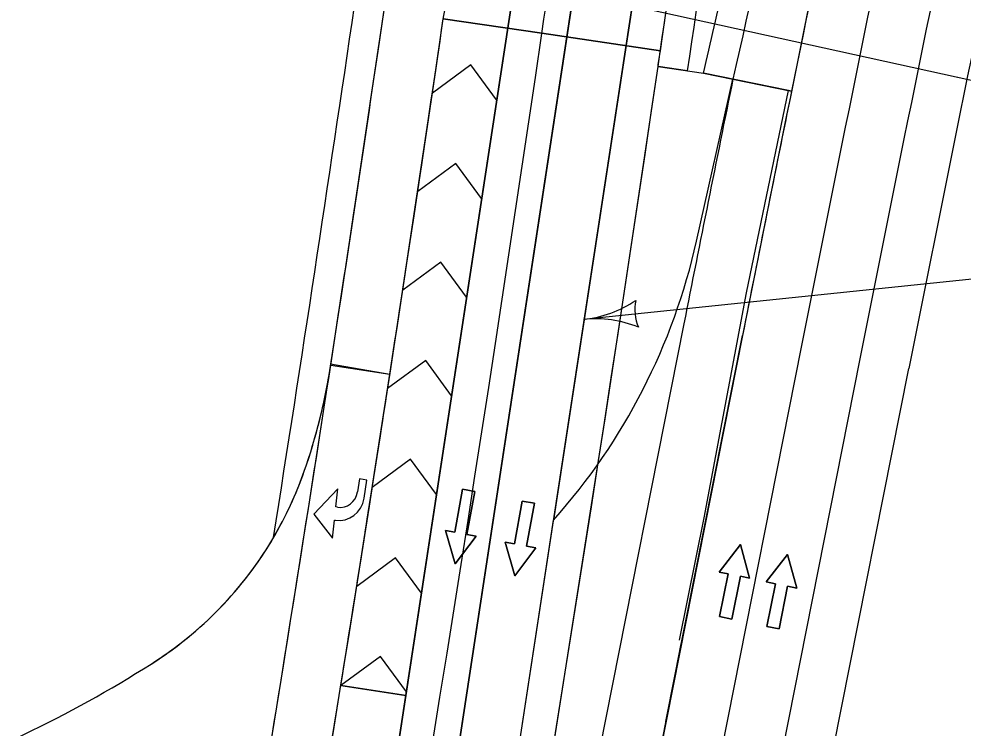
# Model space of a CAD drawing. Extents: x 14104283 to 14128447, y 8633203 to 8671666.
# Drawn here: x 14107859.8 to 14108049.2, y 8639934.4 to 8640076.6 of the extents above; entities that cross this region are included whole.
import ezdxf

# ---------------------------------------------------------------- set-up
doc = ezdxf.new("R2010")
doc.units = 0
for name, color, linetype in [('Cell', 7, 'Continuous'), ('Default', 7, 'Continuous'), ('dsnNonPlotable', 7, 'Continuous'), ('dsnPaintPlaceBrokenLineWhite', 7, 'Continuous'), ('dsnPaintPlaceChannelizingLaneWhite', 7, 'Continuous'), ('dsnPaintPlaceEdgeLineLeftYellow', 7, 'Continuous'), ('dsnPaintPlaceEdgeLineRightWhite', 7, 'Continuous'), ('dsnStdLabel', 7, 'Continuous'), ('dsnStgShadingPrevPav', 7, 'Continuous')]:
    doc.layers.add(name, color=color, linetype=linetype)

msp = doc.modelspace()

# ---------------------------------------------------------------- linework, layer by layer
at = {"layer": 'Cell'}
for p, q in [((14107923.72, 8639978.66), (14107923.41, 8639978.71)), ((14107923.13, 8639976.09), (14107923.31, 8639976.06))]:
    msp.add_line(p, q, dxfattribs=at)
for points in [[(14107929.06, 8639980.47), (14107929.64, 8639984.1), (14107928.16, 8639984.34), (14107927.75, 8639981.74)], [(14107929.06, 8639980.47), (14107929.64, 8639984.1), (14107928.16, 8639984.34), (14107927.75, 8639981.74)], [(14107923.41, 8639978.71), (14107923.81, 8639982.37), (14107918.97, 8639977.29)], [(14107923.41, 8639978.71), (14107923.81, 8639982.37), (14107918.97, 8639977.29)], [(14107947.24, 8639973.65), (14107945.39, 8639973.99), (14107947.35, 8639967.28), (14107951.54, 8639972.87), (14107949.7, 8639973.2), (14107951.26, 8639981.81), (14107948.8, 8639982.26), (14107947.24, 8639973.65)], [(14107959.2, 8639971.3), (14107957.36, 8639971.64), (14107959.32, 8639964.93), (14107963.51, 8639970.52), (14107961.66, 8639970.85), (14107963.23, 8639979.46), (14107960.77, 8639979.91), (14107959.2, 8639971.3)], [(14107923.72, 8639978.66), (14107923.41, 8639978.71)], [(14107918.97, 8639977.29), (14107922.73, 8639972.43), (14107923.13, 8639976.09)], [(14107918.97, 8639977.29), (14107922.73, 8639972.43), (14107923.13, 8639976.09)], [(14107923.13, 8639976.09), (14107923.31, 8639976.06)], [(14108004.54, 8639964.81), (14108006.38, 8639964.45), (14108004.54, 8639971.19), (14108000.25, 8639965.67), (14108002.09, 8639965.3), (14108000.37, 8639956.72), (14108002.82, 8639956.23), (14108004.54, 8639964.81)], [(14108013.99, 8639962.83), (14108015.83, 8639962.46), (14108013.99, 8639969.2), (14108009.7, 8639963.69), (14108011.54, 8639963.32), (14108009.83, 8639954.74), (14108012.28, 8639954.25), (14108013.99, 8639962.83)]]:
    msp.add_lwpolyline(points, dxfattribs=at)
for points in [[(14107948.8, 8639982.26), (14107951.26, 8639981.81), (14107949.7, 8639973.2), (14107951.54, 8639972.87), (14107947.35, 8639967.28), (14107945.39, 8639973.99), (14107947.24, 8639973.65)], [(14107960.77, 8639979.91), (14107963.23, 8639979.46), (14107961.66, 8639970.85), (14107963.51, 8639970.52), (14107959.32, 8639964.93), (14107957.36, 8639971.64), (14107959.2, 8639971.3)], [(14108002.82, 8639956.23), (14108000.37, 8639956.72), (14108002.09, 8639965.3), (14108000.25, 8639965.67), (14108004.54, 8639971.19), (14108006.38, 8639964.45), (14108004.54, 8639964.81)], [(14108012.28, 8639954.25), (14108009.83, 8639954.74), (14108011.54, 8639963.32), (14108009.7, 8639963.69), (14108013.99, 8639969.2), (14108015.83, 8639962.46), (14108013.99, 8639962.83)]]:
    msp.add_lwpolyline(points, close=True, dxfattribs=at)
for centre, major_axis in [((14107924.3, 8639982.29), (0.58, 3.63)), ((14107924.3, 8639982.29), (0.58, 3.63)), ((14107924.14, 8639981.25), (0.83, 5.19)), ((14107924.14, 8639981.25), (0.83, 5.19))]:
    msp.add_ellipse(centre, major_axis=major_axis, ratio=0.9474, start_param=3.141593, end_param=4.712389, dxfattribs=at)
at = {"layer": 'Default'}
for p, q in [((14107885.37, 8639599.61), (14107990.94, 8640291.61)), ((14108002.8, 8640289.8), (14107897.23, 8639597.8)), ((14108002.8, 8640289.8), (14107897.23, 8639597.8)), ((14107909.09, 8639595.99), (14108014.66, 8640287.99)), ((14107995.73, 8640032.02), (14108003.03, 8640064.5)), ((14108003.03, 8640064.5), (14108014.79, 8640062.11)), ((14108014.79, 8640062.11), (14108003.03, 8640064.5)), ((14108004.96, 8640013.11), (14107973.63, 8639855.23)), ((14107989.59, 8639935.67), (14108004.96, 8640013.11)), ((14108028.5, 8640008.43), (14107973.96, 8639733.6)), ((14107922.35, 8640007.41), (14107934.24, 8640005.32)), ((14107922.38, 8640007.15), (14107934.24, 8640005.32)), ((14107949.24, 8639859.12), (14107967.08, 8639976.1)), ((14107950.42, 8639738.27), (14107992.68, 8639951.24)), ((14107924.4, 8639942.9), (14107937.44, 8639940.91)), ((14107937.44, 8639940.91), (14107908.71, 8639752.63))]:
    msp.add_line(p, q, dxfattribs=at)
for centre, radius, start, end in [((14119521.42, 8637460.89), 11808.99, 166.339341, 167.262962), ((14119581.23, 8637715.91), 11802, 167.610212, 168.776036), ((14119581.23, 8637715.91), 11802, 167.610212, 168.533379), ((14119581.23, 8637715.91), 11778, 167.610212, 168.776036), ((14098631.47, 8641759.51), 9464.31, 349.754833, 350.304675), ((14098576.76, 8641447.78), 9456, 351.23682, 351.672846), ((14098576.76, 8641447.78), 9468, 351.23682, 351.672846), ((14119581.23, 8637715.91), 11802, 168.533379, 168.776036), ((14107873.73, 8640059.23), 125, 318.3138, 347.4245), ((14107803.78, 8640025.43), 120, 340.7615, 351.2368), ((14098576.76, 8641447.78), 9468, 350.854404, 351.23682), ((14107846.26, 8640010.61), 75, 302.3186, 340.7615), ((14107752.7, 8640158.5), 250, 288.9195, 302.3186)]:
    msp.add_arc(centre, radius, start, end, dxfattribs=at)
at = {"layer": 'dsnNonPlotable'}
msp.add_lwpolyline([(14107218.44, 8638642.33), (14107554.83, 8640173.31), (14108541.3, 8639956.56), (14108204.91, 8638425.58)], close=True, dxfattribs=at)
at = {"layer": 'dsnPaintPlaceBrokenLineWhite'}
msp.add_line((14107897.23, 8639597.8), (14108002.8, 8640289.8), dxfattribs=at)
at = {"layer": 'dsnPaintPlaceChannelizingLaneWhite'}
for p, q in [((14107990.94, 8640291.61), (14107937.44, 8639940.91)), ((14107950.5, 8640067.36), (14107942.75, 8640061.66)), ((14107955.65, 8640060.36), (14107950.5, 8640067.36)), ((14107947.47, 8640047.59), (14107939.81, 8640041.95)), ((14107952.63, 8640040.58), (14107947.47, 8640047.59)), ((14107944.45, 8640027.82), (14107936.82, 8640022.21)), ((14107949.61, 8640020.8), (14107944.45, 8640027.82)), ((14107941.42, 8640008.05), (14107933.79, 8640002.44)), ((14107946.6, 8640001.01), (14107941.42, 8640008.05)), ((14107938.4, 8639988.28), (14107930.71, 8639982.63)), ((14107943.58, 8639981.23), (14107938.4, 8639988.28)), ((14107935.37, 8639968.51), (14107927.58, 8639962.78)), ((14107940.57, 8639961.44), (14107935.37, 8639968.51)), ((14107932.34, 8639948.74), (14107924.4, 8639942.9)), ((14107937.55, 8639941.65), (14107932.34, 8639948.74)), ((14107937.44, 8639940.91), (14107924.4, 8639942.9))]:
    msp.add_line(p, q, dxfattribs=at)
for centre, radius, start, end in [((14098631.47, 8641759.51), 9464.31, 349.754833, 350.304675), ((14098576.76, 8641447.78), 9468, 350.854404, 351.672846)]:
    msp.add_arc(centre, radius, start, end, dxfattribs=at)
at = {"layer": 'dsnPaintPlaceEdgeLineLeftYellow'}
msp.add_line((14108014.66, 8640287.99), (14107967.08, 8639976.1), dxfattribs=at)
at = {"layer": 'dsnPaintPlaceEdgeLineRightWhite'}
for centre, radius, start, end in [((14098576.76, 8641447.78), 9456, 351.234366, 351.672846), ((14107805.1, 8640025.1), 118.64, 340.7006, 351.1759), ((14107846.26, 8640010.61), 75, 302.3186, 340.7615), ((14107752.7, 8640158.5), 250, 288.9195, 302.3186)]:
    msp.add_arc(centre, radius, start, end, dxfattribs=at)
at = {"layer": 'dsnStdLabel'}
msp.add_line((14108059.33, 8640025.28), (14107973.08, 8640016.33), dxfattribs=at)
for centre, radius, start, end in [((14107970.71, 8640039.16), 22.95, 275.922, 303.9932), ((14107992.22, 8640018.31), 8.86, 168.1878, 203.6562), ((14107975.45, 8639993.5), 22.95, 67.8508, 95.9221)]:
    msp.add_arc(centre, radius, start, end, dxfattribs=at)
at = {"layer": 'dsnStgShadingPrevPav'}
for p, q in [((14107944.94, 8640076.58), (14107964.73, 8640073.68)), ((14107964.73, 8640073.68), (14107944.94, 8640076.58)), ((14107964.73, 8640073.68), (14107988.48, 8640070.2)), ((14107988.48, 8640070.2), (14107964.73, 8640073.68)), ((14107993.95, 8640066.16), (14107988.01, 8640067.03)), ((14108014.17, 8640062.24), (14107997.15, 8640065.69)), ((14108014.79, 8640062.11), (14108003.03, 8640064.5)), ((14107993.19, 8640015.44), (14107938.65, 8639740.6)), ((14107993.19, 8640015.44), (14107938.65, 8639740.6)), ((14107950.42, 8639738.27), (14108004.96, 8640013.11)), ((14108016.73, 8640010.77), (14107962.19, 8639735.93)), ((14108016.73, 8640010.77), (14107962.19, 8639735.93)), ((14107983.77, 8639731.65), (14108038.31, 8640006.49)), ((14107950.42, 8639738.27), (14107992.68, 8639951.24))]:
    msp.add_line(p, q, dxfattribs=at)
for points in [[(14107988.01, 8640067.03), (14107997.15, 8640065.69), (14108003.03, 8640064.5)], [(14107992.32, 8639951.99), (14107997.25, 8639976.55), (14108005.78, 8640021.62), (14108014.17, 8640062.24)]]:
    msp.add_lwpolyline(points, dxfattribs=at)
for centre, radius, start, end in [((14119581.23, 8637715.91), 11790, 167.610212, 168.776036), ((14119581.23, 8637715.91), 11790, 167.610212, 168.776036), ((14119581.23, 8637715.91), 11768, 167.610212, 168.776036), ((14098576.76, 8641447.78), 9488, 351.672846, 352.222077), ((14098576.76, 8641447.78), 9488, 351.672846, 352.222078), ((14098576.76, 8641447.78), 9512, 351.653537, 352.222077), ((14098576.76, 8641447.78), 9512, 351.672846, 352.222077), ((14098576.76, 8641447.78), 9518, 351.653537, 352.222077), ((14098576.76, 8641447.78), 9456, 348.449343, 351.672846), ((14098576.76, 8641447.78), 9450, 351.019031, 351.672846), ((14098576.76, 8641447.78), 9456, 351.23682, 351.672846), ((14098576.76, 8641447.78), 9468, 347.807255, 351.672846), ((14098576.76, 8641447.78), 9468, 348.194582, 351.672846), ((14098576.76, 8641447.78), 9488, 348.202524, 351.672846), ((14098576.76, 8641447.78), 9488, 348.202524, 351.672846), ((14098576.76, 8641447.78), 9512, 351.653537, 351.672846), ((14098576.76, 8641447.78), 9512, 348.176197, 351.653537), ((14098576.76, 8641447.78), 9512, 348.212012, 351.653537), ((14119581.23, 8637715.91), 11814, 168.533379, 168.776036), ((14119581.23, 8637715.91), 11814, 168.533379, 168.776036), ((14119581.23, 8637715.91), 11802, 168.533379, 168.776036), ((14098576.76, 8641447.78), 9456, 350.195701, 351.23682), ((14107803.78, 8640025.43), 120, 340.7615, 351.2368), ((14107803.78, 8640025.43), 120, 340.7615, 351.2368), ((14107846.26, 8640010.61), 75, 329.5302, 340.7615), ((14107846.26, 8640010.61), 75, 329.5302, 340.7615), ((14107846.26, 8640010.61), 75, 302.3186, 329.5302), ((14107752.7, 8640158.5), 250, 288.9195, 302.3186)]:
    msp.add_arc(centre, radius, start, end, dxfattribs=at)
msp.add_open_spline([(14107997.15, 8640065.69), (14107997.85, 8640068.79), (14107999.25, 8640074.98), (14108001.36, 8640084.27), (14108003.48, 8640093.55), (14108005.61, 8640102.84), (14108007.74, 8640112.12), (14108009.88, 8640121.4), (14108012.03, 8640130.68), (14108014.18, 8640139.95), (14108016.35, 8640149.23), (14108018.52, 8640158.5), (14108020.7, 8640167.77), (14108022.88, 8640177.04), (14108025.07, 8640186.31), (14108027.27, 8640195.57), (14108029.48, 8640204.83), (14108031.7, 8640214.1), (14108033.92, 8640223.35), (14108036.15, 8640232.61), (14108038.39, 8640241.87), (14108039.88, 8640248.03), (14108040.63, 8640251.12)], degree=3, dxfattribs=at)

doc.saveas('drawing.dxf')
